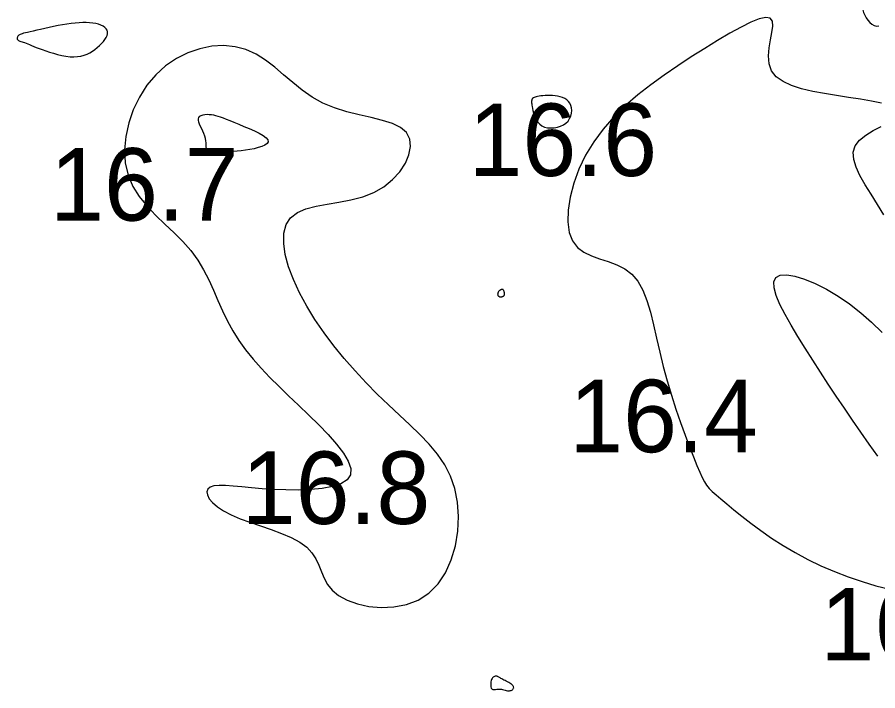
# Model space of a CAD drawing. Extents: x 3040093 to 3056816, y 408076 to 509144.
# Drawn here: x 3046424.3 to 3046483.6, y 434960 to 435006.5 of the extents above; entities that cross this region are included whole.
import ezdxf

# ---------------------------------------------------------------- set-up
doc = ezdxf.new("R2010")
doc.units = 0
doc.layers.add('V-CHAN-CONT-EL17', color=7, linetype='Continuous')
doc.layers.add('V-TOPO-SOUN-0610', color=7, linetype='Continuous')

msp = doc.modelspace()

# ---------------------------------------------------------------- linework, layer by layer
at = {"layer": 'V-CHAN-CONT-EL17'}
for points in [[(3046483.741, 435009.375), (3046483.529, 435009.131), (3046483.324, 435008.867), (3046483.134, 435008.598), (3046482.967, 435008.339), (3046482.829, 435008.1), (3046482.721, 435007.882), (3046482.642, 435007.68), (3046482.592, 435007.49), (3046482.569, 435007.309), (3046482.574, 435007.133), (3046482.605, 435006.957), (3046482.661, 435006.778), (3046482.741, 435006.595), (3046482.843, 435006.413), (3046482.963, 435006.243), (3046483.097, 435006.092), (3046483.242, 435005.969), (3046483.395, 435005.885), (3046483.552, 435005.846), (3046483.711, 435005.864)], [(3046483.89, 435000.52), (3046483.199, 435000.658), (3046482.438, 435000.791), (3046481.628, 435000.92), (3046480.794, 435001.047), (3046479.96, 435001.182), (3046479.15, 435001.335), (3046478.388, 435001.517), (3046477.698, 435001.74), (3046477.106, 435002.013), (3046476.635, 435002.348), (3046476.309, 435002.756), (3046476.143, 435003.241), (3046476.105, 435003.778), (3046476.153, 435004.337), (3046476.245, 435004.887), (3046476.34, 435005.397), (3046476.396, 435005.836), (3046476.37, 435006.173), (3046476.221, 435006.378), (3046475.918, 435006.428), (3046475.468, 435006.332), (3046474.892, 435006.109), (3046474.208, 435005.777), (3046473.435, 435005.352), (3046472.593, 435004.855), (3046471.7, 435004.302), (3046470.775, 435003.711), (3046469.837, 435003.097), (3046468.9, 435002.458), (3046467.976, 435001.791), (3046467.081, 435001.09), (3046466.226, 435000.351), (3046465.425, 434999.569), (3046464.692, 434998.74), (3046464.04, 434997.859), (3046463.48, 434996.926), (3046463.019, 434995.962), (3046462.661, 434994.995), (3046462.41, 434994.049), (3046462.271, 434993.152), (3046462.247, 434992.33), (3046462.344, 434991.61), (3046462.566, 434991.016), (3046462.911, 434990.567), (3046463.358, 434990.235), (3046463.881, 434989.986), (3046464.451, 434989.783), (3046465.042, 434989.592), (3046465.628, 434989.376), (3046466.18, 434989.1), (3046466.672, 434988.727), (3046467.084, 434988.232), (3046467.425, 434987.62), (3046467.71, 434986.907), (3046467.954, 434986.108), (3046468.173, 434985.239), (3046468.383, 434984.314), (3046468.598, 434983.349), (3046468.834, 434982.36), (3046469.104, 434981.361), (3046469.399, 434980.37), (3046469.711, 434979.404), (3046470.029, 434978.479), (3046470.342, 434977.612), (3046470.641, 434976.821), (3046470.915, 434976.121), (3046471.154, 434975.531), (3046471.352, 434975.06), (3046471.52, 434974.691), (3046471.675, 434974.398), (3046471.833, 434974.157), (3046472.01, 434973.944), (3046472.221, 434973.733), (3046472.483, 434973.5), (3046472.812, 434973.221), (3046473.22, 434972.876), (3046473.706, 434972.473), (3046474.263, 434972.023), (3046474.888, 434971.54), (3046475.573, 434971.034), (3046476.314, 434970.52), (3046477.105, 434970.009), (3046477.941, 434969.514), (3046478.815, 434969.045), (3046479.722, 434968.608), (3046480.653, 434968.204), (3046481.6, 434967.838), (3046482.557, 434967.511), (3046483.516, 434967.227), (3046484.468, 434966.988)], [(3046484.061, 434992.813), (3046483.614, 434993.542), (3046483.174, 434994.238), (3046482.765, 434994.899), (3046482.413, 434995.523), (3046482.144, 434996.106), (3046481.981, 434996.645), (3046481.951, 434997.139), (3046482.079, 434997.583), (3046482.378, 434997.977), (3046482.81, 434998.325), (3046483.328, 434998.632), (3046483.882, 434998.903)], [(3046483.643, 434976.169), (3046483.057, 434976.991), (3046482.477, 434977.818), (3046481.903, 434978.647), (3046481.336, 434979.478), (3046480.777, 434980.31), (3046480.227, 434981.14), (3046479.687, 434981.967), (3046479.157, 434982.791), (3046478.638, 434983.609), (3046478.134, 434984.418), (3046477.661, 434985.204), (3046477.241, 434985.949), (3046476.892, 434986.638), (3046476.634, 434987.253), (3046476.488, 434987.778), (3046476.474, 434988.196), (3046476.611, 434988.49), (3046476.911, 434988.648), (3046477.358, 434988.677), (3046477.925, 434988.584), (3046478.589, 434988.382), (3046479.323, 434988.079), (3046480.103, 434987.687), (3046480.904, 434987.214), (3046481.699, 434986.671), (3046482.47, 434986.068), (3046483.214, 434985.41), (3046483.935, 434984.704)]]:
    msp.add_lwpolyline(points, dxfattribs=at)
for points in [[(3046424.875, 435004.659), (3046424.987, 435004.613), (3046425.112, 435004.561), (3046425.251, 435004.504), (3046425.407, 435004.441), (3046425.581, 435004.372), (3046425.776, 435004.297), (3046425.994, 435004.217), (3046426.235, 435004.132), (3046426.496, 435004.046), (3046426.771, 435003.962), (3046427.054, 435003.885), (3046427.342, 435003.818), (3046427.628, 435003.765), (3046427.907, 435003.731), (3046428.174, 435003.72), (3046428.425, 435003.734), (3046428.66, 435003.772), (3046428.88, 435003.831), (3046429.086, 435003.909), (3046429.279, 435004.004), (3046429.46, 435004.112), (3046429.631, 435004.231), (3046429.792, 435004.359), (3046429.944, 435004.492), (3046430.085, 435004.63), (3046430.21, 435004.771), (3046430.318, 435004.911), (3046430.403, 435005.05), (3046430.464, 435005.185), (3046430.497, 435005.315), (3046430.498, 435005.438), (3046430.465, 435005.552), (3046430.401, 435005.655), (3046430.306, 435005.749), (3046430.185, 435005.832), (3046430.039, 435005.904), (3046429.871, 435005.964), (3046429.684, 435006.013), (3046429.481, 435006.048), (3046429.262, 435006.071), (3046429.031, 435006.082), (3046428.786, 435006.081), (3046428.529, 435006.069), (3046428.261, 435006.047), (3046427.982, 435006.015), (3046427.693, 435005.975), (3046427.394, 435005.926), (3046427.087, 435005.871), (3046426.777, 435005.81), (3046426.468, 435005.746), (3046426.168, 435005.68), (3046425.881, 435005.616), (3046425.613, 435005.554), (3046425.369, 435005.497), (3046425.155, 435005.447), (3046424.975, 435005.406), (3046424.827, 435005.371), (3046424.706, 435005.342), (3046424.609, 435005.317), (3046424.533, 435005.294), (3046424.472, 435005.27), (3046424.423, 435005.245), (3046424.383, 435005.217), (3046424.348, 435005.184), (3046424.318, 435005.147), (3046424.294, 435005.107), (3046424.276, 435005.066), (3046424.266, 435005.024), (3046424.264, 435004.984), (3046424.271, 435004.947), (3046424.288, 435004.913), (3046424.315, 435004.883), (3046424.352, 435004.857), (3046424.399, 435004.833), (3046424.455, 435004.81), (3046424.521, 435004.787), (3046424.596, 435004.761), (3046424.681, 435004.732), (3046424.774, 435004.698)], [(3046444.602, 434969.504), (3046444.868, 434969.084), (3046445.073, 434968.644), (3046445.252, 434968.195), (3046445.442, 434967.749), (3046445.68, 434967.318), (3046446.001, 434966.913), (3046446.443, 434966.546), (3046447.028, 434966.229), (3046447.736, 434965.977), (3046448.533, 434965.805), (3046449.385, 434965.731), (3046450.259, 434965.768), (3046451.12, 434965.934), (3046451.935, 434966.243), (3046452.671, 434966.712), (3046453.299, 434967.348), (3046453.813, 434968.126), (3046454.212, 434969.013), (3046454.496, 434969.976), (3046454.665, 434970.982), (3046454.717, 434971.999), (3046454.651, 434972.993), (3046454.468, 434973.93), (3046454.169, 434974.787), (3046453.765, 434975.572), (3046453.269, 434976.302), (3046452.694, 434976.993), (3046452.054, 434977.662), (3046451.362, 434978.325), (3046450.632, 434979), (3046449.876, 434979.704), (3046449.108, 434980.448), (3046448.338, 434981.233), (3046447.576, 434982.053), (3046446.832, 434982.903), (3046446.116, 434983.779), (3046445.439, 434984.675), (3046444.81, 434985.586), (3046444.24, 434986.509), (3046443.739, 434987.435), (3046443.317, 434988.349), (3046442.988, 434989.235), (3046442.762, 434990.074), (3046442.652, 434990.85), (3046442.669, 434991.545), (3046442.825, 434992.142), (3046443.131, 434992.623), (3046443.592, 434992.98), (3046444.186, 434993.235), (3046444.882, 434993.419), (3046445.652, 434993.563), (3046446.465, 434993.699), (3046447.292, 434993.856), (3046448.103, 434994.066), (3046448.868, 434994.36), (3046449.56, 434994.759), (3046450.163, 434995.246), (3046450.663, 434995.794), (3046451.045, 434996.375), (3046451.296, 434996.962), (3046451.401, 434997.529), (3046451.348, 434998.048), (3046451.121, 434998.492), (3046450.714, 434998.843), (3046450.152, 434999.117), (3046449.468, 434999.338), (3046448.695, 434999.531), (3046447.863, 434999.721), (3046447.008, 434999.932), (3046446.159, 435000.19), (3046445.351, 435000.519), (3046444.607, 435000.934), (3046443.919, 435001.418), (3046443.271, 435001.943), (3046442.646, 435002.481), (3046442.028, 435003.005), (3046441.399, 435003.487), (3046440.745, 435003.9), (3046440.047, 435004.217), (3046439.295, 435004.415), (3046438.501, 435004.491), (3046437.683, 435004.446), (3046436.856, 435004.283), (3046436.04, 435004.003), (3046435.25, 435003.609), (3046434.505, 435003.101), (3046433.822, 435002.482), (3046433.216, 435001.757), (3046432.698, 435000.946), (3046432.276, 435000.071), (3046431.958, 434999.156), (3046431.754, 434998.225), (3046431.672, 434997.299), (3046431.721, 434996.403), (3046431.909, 434995.559), (3046432.238, 434994.785), (3046432.686, 434994.073), (3046433.223, 434993.409), (3046433.822, 434992.781), (3046434.452, 434992.174), (3046435.085, 434991.576), (3046435.691, 434990.972), (3046436.242, 434990.349), (3046436.716, 434989.697), (3046437.123, 434989.02), (3046437.48, 434988.324), (3046437.806, 434987.616), (3046438.116, 434986.904), (3046438.429, 434986.194), (3046438.762, 434985.492), (3046439.132, 434984.807), (3046439.553, 434984.142), (3046440.025, 434983.495), (3046440.543, 434982.859), (3046441.103, 434982.231), (3046441.7, 434981.603), (3046442.331, 434980.972), (3046442.991, 434980.331), (3046443.675, 434979.675), (3046444.376, 434979.003), (3046445.066, 434978.324), (3046445.716, 434977.652), (3046446.293, 434977.001), (3046446.767, 434976.385), (3046447.106, 434975.816), (3046447.282, 434975.309), (3046447.261, 434974.877), (3046447.025, 434974.531), (3046446.597, 434974.265), (3046446.012, 434974.07), (3046445.306, 434973.939), (3046444.513, 434973.861), (3046443.669, 434973.83), (3046442.807, 434973.836), (3046441.964, 434973.87), (3046441.17, 434973.924), (3046440.434, 434973.988), (3046439.763, 434974.052), (3046439.162, 434974.107), (3046438.638, 434974.142), (3046438.196, 434974.149), (3046437.841, 434974.116), (3046437.579, 434974.035), (3046437.416, 434973.898), (3046437.351, 434973.713), (3046437.385, 434973.488), (3046437.517, 434973.234), (3046437.748, 434972.96), (3046438.076, 434972.675), (3046438.501, 434972.39), (3046439.024, 434972.113), (3046439.64, 434971.852), (3046440.323, 434971.602), (3046441.046, 434971.354), (3046441.779, 434971.102), (3046442.494, 434970.838), (3046443.161, 434970.553), (3046443.753, 434970.241), (3046444.239, 434969.893)], [(3046462.267, 434999.29), (3046462.378, 434999.456), (3046462.457, 434999.635), (3046462.505, 434999.822), (3046462.523, 435000.009), (3046462.511, 435000.191), (3046462.471, 435000.362), (3046462.401, 435000.515), (3046462.305, 435000.645), (3046462.185, 435000.754), (3046462.046, 435000.842), (3046461.891, 435000.913), (3046461.724, 435000.967), (3046461.549, 435001.007), (3046461.371, 435001.034), (3046461.193, 435001.05), (3046461.019, 435001.058), (3046460.851, 435001.058), (3046460.691, 435001.052), (3046460.541, 435001.04), (3046460.402, 435001.024), (3046460.276, 435001.005), (3046460.166, 435000.985), (3046460.072, 435000.963), (3046459.996, 435000.942), (3046459.936, 435000.922), (3046459.891, 435000.902), (3046459.857, 435000.884), (3046459.834, 435000.866), (3046459.817, 435000.85), (3046459.806, 435000.836), (3046459.798, 435000.823), (3046459.792, 435000.812), (3046459.785, 435000.802), (3046459.78, 435000.792), (3046459.775, 435000.782), (3046459.771, 435000.769), (3046459.768, 435000.755), (3046459.764, 435000.736), (3046459.761, 435000.713), (3046459.759, 435000.685), (3046459.757, 435000.649), (3046459.758, 435000.604), (3046459.76, 435000.547), (3046459.767, 435000.476), (3046459.778, 435000.39), (3046459.793, 435000.286), (3046459.815, 435000.162), (3046459.843, 435000.018), (3046459.881, 434999.858), (3046459.931, 434999.69), (3046459.997, 434999.52), (3046460.081, 434999.355), (3046460.186, 434999.202), (3046460.315, 434999.067), (3046460.471, 434998.957), (3046460.656, 434998.877), (3046460.862, 434998.828), (3046461.083, 434998.81), (3046461.31, 434998.821), (3046461.535, 434998.86), (3046461.751, 434998.928), (3046461.951, 434999.023), (3046462.125, 434999.144)], [(3046436.803, 434999.544), (3046436.871, 434999.618), (3046436.967, 434999.675), (3046437.084, 434999.715), (3046437.217, 434999.741), (3046437.361, 434999.753), (3046437.511, 434999.752), (3046437.66, 434999.739), (3046437.806, 434999.716), (3046437.953, 434999.682), (3046438.108, 434999.636), (3046438.277, 434999.577), (3046438.466, 434999.505), (3046438.681, 434999.419), (3046438.93, 434999.318), (3046439.219, 434999.201), (3046439.549, 434999.069), (3046439.906, 434998.924), (3046440.272, 434998.769), (3046440.626, 434998.61), (3046440.951, 434998.448), (3046441.226, 434998.288), (3046441.434, 434998.135), (3046441.554, 434997.99), (3046441.575, 434997.857), (3046441.504, 434997.738), (3046441.357, 434997.631), (3046441.149, 434997.536), (3046440.895, 434997.453), (3046440.61, 434997.382), (3046440.309, 434997.323), (3046440.007, 434997.275), (3046439.716, 434997.238), (3046439.44, 434997.211), (3046439.178, 434997.191), (3046438.933, 434997.177), (3046438.704, 434997.167), (3046438.492, 434997.16), (3046438.297, 434997.153), (3046438.121, 434997.145), (3046437.964, 434997.135), (3046437.826, 434997.124), (3046437.705, 434997.117), (3046437.602, 434997.116), (3046437.516, 434997.124), (3046437.446, 434997.145), (3046437.393, 434997.181), (3046437.354, 434997.235), (3046437.33, 434997.31), (3046437.317, 434997.405), (3046437.309, 434997.516), (3046437.304, 434997.643), (3046437.296, 434997.782), (3046437.28, 434997.932), (3046437.254, 434998.09), (3046437.211, 434998.253), (3046437.15, 434998.421), (3046437.076, 434998.589), (3046436.997, 434998.755), (3046436.919, 434998.916), (3046436.849, 434999.069), (3046436.796, 434999.211), (3046436.766, 434999.339), (3046436.767, 434999.451)], [(3046457.579, 434987.152), (3046457.603, 434987.15), (3046457.627, 434987.151), (3046457.651, 434987.155), (3046457.675, 434987.16), (3046457.698, 434987.167), (3046457.721, 434987.175), (3046457.744, 434987.184), (3046457.767, 434987.193), (3046457.789, 434987.202), (3046457.81, 434987.212), (3046457.829, 434987.224), (3046457.846, 434987.239), (3046457.861, 434987.258), (3046457.872, 434987.28), (3046457.88, 434987.307), (3046457.884, 434987.338), (3046457.884, 434987.374), (3046457.882, 434987.413), (3046457.876, 434987.452), (3046457.868, 434987.492), (3046457.857, 434987.53), (3046457.845, 434987.565), (3046457.831, 434987.596), (3046457.816, 434987.621), (3046457.8, 434987.641), (3046457.783, 434987.657), (3046457.765, 434987.668), (3046457.746, 434987.674), (3046457.725, 434987.677), (3046457.704, 434987.676), (3046457.682, 434987.672), (3046457.659, 434987.664), (3046457.635, 434987.654), (3046457.611, 434987.641), (3046457.587, 434987.626), (3046457.563, 434987.609), (3046457.54, 434987.589), (3046457.517, 434987.567), (3046457.496, 434987.543), (3046457.476, 434987.518), (3046457.459, 434987.491), (3046457.443, 434987.463), (3046457.43, 434987.434), (3046457.421, 434987.405), (3046457.415, 434987.375), (3046457.412, 434987.346), (3046457.415, 434987.318), (3046457.422, 434987.291), (3046457.433, 434987.264), (3046457.448, 434987.24), (3046457.466, 434987.218), (3046457.486, 434987.198), (3046457.508, 434987.181), (3046457.532, 434987.168), (3046457.555, 434987.158)], [(3046457.589, 434960.093), (3046457.674, 434960.08), (3046457.759, 434960.062), (3046457.843, 434960.041), (3046457.927, 434960.02), (3046458.007, 434960.001), (3046458.085, 434959.986), (3046458.158, 434959.979), (3046458.225, 434959.98), (3046458.287, 434959.989), (3046458.343, 434960.005), (3046458.392, 434960.027), (3046458.433, 434960.054), (3046458.467, 434960.085), (3046458.493, 434960.119), (3046458.511, 434960.155), (3046458.519, 434960.192), (3046458.518, 434960.229), (3046458.508, 434960.267), (3046458.488, 434960.306), (3046458.46, 434960.345), (3046458.421, 434960.385), (3046458.373, 434960.426), (3046458.316, 434960.468), (3046458.249, 434960.51), (3046458.174, 434960.552), (3046458.095, 434960.595), (3046458.012, 434960.637), (3046457.93, 434960.679), (3046457.849, 434960.719), (3046457.772, 434960.759), (3046457.701, 434960.797), (3046457.639, 434960.833), (3046457.585, 434960.866), (3046457.536, 434960.897), (3046457.491, 434960.924), (3046457.45, 434960.948), (3046457.41, 434960.967), (3046457.37, 434960.981), (3046457.329, 434960.989), (3046457.285, 434960.992), (3046457.239, 434960.987), (3046457.193, 434960.975), (3046457.148, 434960.953), (3046457.104, 434960.923), (3046457.063, 434960.881), (3046457.026, 434960.828), (3046456.995, 434960.762), (3046456.969, 434960.684), (3046456.951, 434960.597), (3046456.939, 434960.505), (3046456.935, 434960.412), (3046456.939, 434960.323), (3046456.952, 434960.241), (3046456.972, 434960.171), (3046457.002, 434960.118), (3046457.041, 434960.084), (3046457.089, 434960.066), (3046457.144, 434960.061), (3046457.207, 434960.066), (3046457.275, 434960.075), (3046457.348, 434960.086), (3046457.425, 434960.095), (3046457.506, 434960.098)]]:
    msp.add_lwpolyline(points, close=True, dxfattribs=at)

# ---------------------------------------------------------------- texts
at = {"layer": 'V-TOPO-SOUN-0610'}
for s, p in [('16.6 ', (3046455.403, 434995.5)), ('16.7 ', (3046426.533, 434992.42)), ('16.4 ', (3046462.353, 434976.44)), ('16.8 ', (3046439.753, 434971.49)), ('16.8 ', (3046479.683, 434962.07))]:
    msp.add_text(s, height=5, dxfattribs=at).set_placement(p)

doc.saveas('drawing.dxf')
